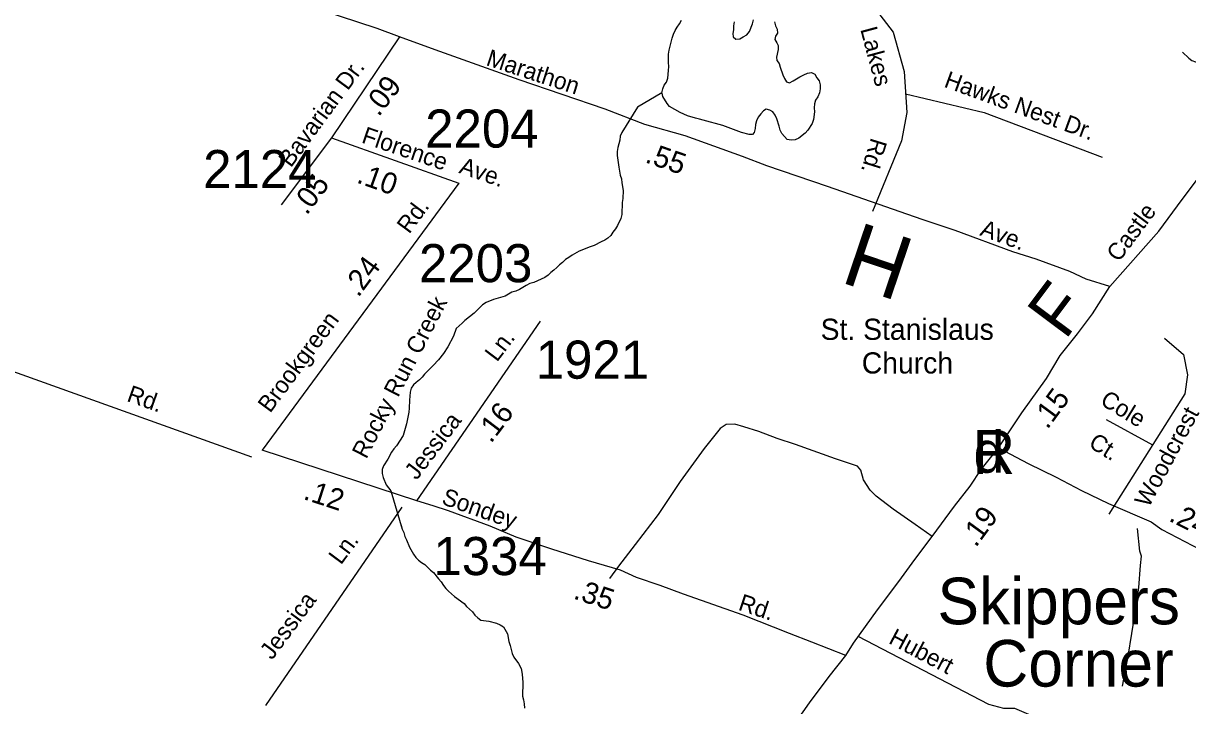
# Model space of a CAD drawing. Extents: x 1945482 to 2853149, y 66427 to 1015778.
# Drawn here: x 2326212 to 2330720, y 215722 to 218365 of the extents above; entities that cross this region are included whole.
import ezdxf

# ---------------------------------------------------------------- set-up
doc = ezdxf.new("R2010")
doc.units = 0
for name, color, linetype in [('Old_Level_10', 7, 'Continuous'), ('Old_Level_11', 7, 'Continuous'), ('Old_Level_17', 7, 'Continuous'), ('Old_Level_21', 7, 'Continuous'), ('Old_Level_22', 7, 'Continuous'), ('Old_Level_29', 7, 'Continuous'), ('Old_Level_32', 7, 'Continuous'), ('Old_Level_35', 7, 'Continuous'), ('Old_Level_59', 7, 'Continuous'), ('Old_Level_60', 7, 'Continuous'), ('Old_Level_7', 7, 'Continuous'), ('Old_Level_8', 7, 'Continuous'), ('Old_Level_9', 7, 'Continuous')]:
    doc.layers.add(name, color=color, linetype=linetype)

msp = doc.modelspace()

# ---------------------------------------------------------------- linework, layer by layer
at = {"layer": 'Old_Level_29'}
for points in [[(2330418.6, 217345.3), (2330607.9, 217560), (2330680.2, 217658.3), (2330791.6, 217806.1), (2330871.3, 217935.5), (2330898.5, 217986), (2330964.9, 218148.7), (2331111.3, 218519.6), (2331219.2, 218753.6), (2331300, 218943), (2331428.6, 219257.2), (2331517.2, 219458.8), (2331677.8, 219831.4)], [(2329987.6, 216721.4), (2330077.7, 216856.4), (2330173.1, 216989.6), (2330226.3, 217078.4), (2330292.9, 217162.7), (2330351.5, 217240.4), (2330418.6, 217345.3)], [(2329395.5, 215917.1), (2329425.5, 215964.6), (2329519.2, 216094.2), (2329601.2, 216203.7), (2329663.7, 216288.8), (2329730.2, 216377.8), (2329816.2, 216495.3), (2329877, 216572.3), (2329920.2, 216636.7), (2329987.6, 216721.4)], [(2327833.7, 213788.9), (2327920.6, 213916.5), (2328028.9, 214052.6), (2328061.9, 214104.8), (2328168.9, 214254.9), (2328247, 214364.2), (2328342.7, 214499.8), (2328475.7, 214672.2), (2328626.2, 214878.8), (2328723.8, 215010.5), (2328827.3, 215154.3), (2328919.3, 215271.9), (2329009.3, 215389.3), (2329091.3, 215504.8), (2329173.4, 215616.3), (2329255.3, 215733.6), (2329331.6, 215835.1), (2329395.5, 215917.1)]]:
    msp.add_lwpolyline(points, dxfattribs=at)
at = {"layer": 'Old_Level_32'}
for p, q in [((2327668.2, 218312), (2327405, 217921.8)), ((2327405, 217921.8), (2327210.2, 217661.7)), ((2327735.3, 216515.9), (2328214.2, 217211.8))]:
    msp.add_line(p, q, dxfattribs=at)
for points in [[(2327668.2, 218312), (2327582.2, 218344.2), (2327435.2, 218392.8), (2327112.2, 218505.1), (2326979.1, 218547.3), (2326763, 218630.7), (2326614.4, 218681.8), (2326299.4, 218795), (2326098.9, 218860.7), (2325952.5, 218909.5), (2325658.8, 219013.8), (2325465.8, 219089.3), (2325346, 219129.3), (2325200.5, 219182.5), (2325072.3, 219233.6), (2325032.3, 219244.7), (2324747, 219343.5)], [(2330418.6, 217345.3), (2330325.9, 217374.1), (2330263.8, 217403.7), (2330132.3, 217451.9), (2330042.6, 217479.5), (2329819.7, 217561.9), (2329691.6, 217605.3), (2329325.4, 217733.2), (2329090.8, 217813.1), (2328996.1, 217849.6), (2328774.5, 217928.9), (2328617.7, 217973.3), (2328463.9, 218032.5), (2328130.8, 218146.4), (2327805.6, 218261.9), (2327668.2, 218312)], [(2327405, 217921.8), (2327897.2, 217745.7)], [(2327897.2, 217745.7), (2327136.8, 216712.3)], [(2327735.3, 216515.9), (2327136.8, 216712.3)], [(2329987.6, 216721.4), (2330102.1, 216660.2), (2330210.8, 216606.9), (2330308.4, 216555.9), (2330412.7, 216504.8), (2330577.5, 216434.9), (2330619, 216405), (2330767.6, 216327.3), (2330954.4, 216237.6), (2331122.8, 216160.5)], [(2329395.5, 215917.1), (2329264.7, 215968.5), (2329178.2, 216002.5), (2328999.1, 216073.6), (2328767.4, 216153.9), (2328677.8, 216187.9), (2328585.2, 216218.8), (2328523.4, 216246.6), (2328399.8, 216283.7), (2328257.8, 216328), (2328119.8, 216375.4), (2328018.9, 216417.8), (2327858.3, 216477.6), (2327798.6, 216496.1), (2327735.3, 216515.9)]]:
    msp.add_lwpolyline(points, dxfattribs=at)
at = {"layer": 'Old_Level_35'}
for points in [[(2329144.1, 218650.3), (2329385.6, 218534.7), (2329480.1, 218461.1), (2329579.8, 218329.8), (2329621.8, 218177.5), (2329632.3, 218019.9), (2329611.3, 217909.6), (2329499.8, 217636.2)], [(2329627.5, 218091.8), (2329931.5, 218019.9), (2330388.2, 217846.5)], [(2327096.1, 216684.5), (2325452.9, 217273.6)], [(2330629.7, 217145.7), (2330703.2, 217082.7), (2330719, 217003.9), (2330708.5, 216930.3), (2330414, 216464.3)], [(2329730.2, 216377.8), (2329663.9, 216424.2), (2329579.6, 216482.9), (2329513.5, 216534.3), (2329490.6, 216557.4), (2329465, 216596.4), (2329453.5, 216633.9), (2329440.9, 216649.4), (2329355.7, 216678.1), (2329201.5, 216734), (2329130.5, 216757.2), (2329059.4, 216784.4), (2329000.7, 216802), (2328966.3, 216812.7), (2328932.3, 216811.3), (2328908.9, 216796.4), (2328848, 216718), (2328755, 216590.2), (2328670, 216462.8), (2328580.5, 216347.2), (2328515.9, 216262.7), (2328481.7, 216215.3)], [(2330404, 216830.5), (2330583.5, 216732.5)], [(2327150.1, 215722.7), (2327678.5, 216491.5)], [(2330467.1, 215797.9), (2330488.5, 215914.7), (2330517.5, 216089.9), (2330529.9, 216180.5), (2330536.6, 216264.8), (2330541.2, 216300.9), (2330534.4, 216320.7), (2330524.9, 216408.3)], [(2329949.9, 215726.6), (2329443.7, 215989.8)], [(2330532.6, 215467.8), (2330104.2, 215687.9), (2330050.2, 215711.1), (2330007.8, 215711.1), (2329949.9, 215726.6)]]:
    msp.add_lwpolyline(points, dxfattribs=at)
at = {"layer": 'Old_Level_59'}
for points in [[(2330699, 218252.4), (2330724, 218230.1), (2330736, 218220.9), (2330750, 218215), (2330765, 218213.7), (2330780, 218213.7), (2330794.7, 218216.6), (2330808.2, 218223.2), (2330823.5, 218227.4), (2330838, 218233.8), (2330853.5, 218234.1), (2331040.7, 218182.4)], [(2328684.2, 218095.8), (2328588.9, 218040.3), (2328529, 217941.9), (2328523, 217928.1), (2328521, 217912.8), (2328513.5, 217883.4), (2328511.2, 217867.9), (2328510.7, 217852.7), (2328517, 217807.1), (2328522.5, 217776.8), (2328527, 217761.9), (2328528.7, 217746.8), (2328533.7, 217717.1), (2328532.7, 217686.3), (2328530.2, 217670.8), (2328528.5, 217624.7), (2328525, 217609.4), (2328511.7, 217581.7), (2328504, 217568.7), (2328494.2, 217556.4), (2328486.5, 217542.7), (2328475.2, 217532.8), (2328463.5, 217524.8), (2328449, 217518.3), (2328421.5, 217504), (2328406, 217499.4), (2328363, 217482.3), (2328336, 217466.9), (2328324, 217458), (2328310.7, 217449.7), (2328299.7, 217439.1), (2328287.5, 217429.8), (2328277.2, 217418.6), (2328266, 217408.7), (2328253.7, 217399.9), (2328243, 217389.3), (2328230.7, 217380.1), (2328216, 217374.6), (2328188, 217361.6), (2328173.2, 217356.6), (2328159, 217349.3), (2328132.5, 217333.5), (2328118, 217327.8), (2328103, 217324.1), (2328090.5, 217315.3), (2328077, 217308.8), (2328032, 217295.2), (2328003.2, 217283.1), (2327990, 217275), (2327978.7, 217264.6), (2327957.7, 217242.8), (2327921.2, 217213.7), (2327910.5, 217203.1), (2327887, 217182.7), (2327877.5, 217153.8), (2327855.5, 217112.6), (2327838.7, 217085.9), (2327818.7, 217062.3), (2327798, 217039.8), (2327765.2, 217006.8), (2327756, 216995), (2327745.5, 216983.6), (2327733, 216974.4), (2327722, 216964.3), (2327713.2, 216951.8), (2327709.2, 216936.8), (2327706.5, 216905.9), (2327705.5, 216874.7), (2327704, 216859.4), (2327695.2, 216813.7), (2327682, 216768.8), (2327656.5, 216729.1), (2327646.5, 216716.8), (2327637.5, 216704), (2327622.7, 216676.8), (2327605.5, 216651.6), (2327600.5, 216637), (2327601.2, 216621.2), (2327604.7, 216606.1), (2327617, 216577.7), (2327634.5, 216554.6), (2327678.5, 216406.6)], [(2327674.5, 216421.2), (2327678.5, 216406.6), (2327684.2, 216392.5), (2327688.5, 216377.9), (2327695.2, 216364.4), (2327706.2, 216335.9), (2327722.2, 216309.6), (2327731, 216296.8), (2327741.2, 216285.7), (2327753.5, 216276.7), (2327766.5, 216269), (2327788, 216246.9), (2327800, 216237.6), (2327819.5, 216213.1), (2327829.7, 216201.6), (2327838, 216188.3), (2327847.2, 216176.2), (2327858, 216165.3), (2327881.5, 216145.9), (2327918, 216118), (2327927.7, 216106.6), (2327950.7, 216085.9), (2327959.2, 216073.5), (2327970.7, 216063.1), (2327983.5, 216054.2), (2328014.2, 216050.2), (2328043.2, 216041.8), (2328057.5, 216035.8), (2328070.5, 216027.6), (2328085.7, 216001.3), (2328091.5, 215971.1), (2328096.2, 215956.1), (2328104.5, 215924.9), (2328110.5, 215911), (2328128.2, 215885.7), (2328138.7, 215866.9), (2328143.2, 215844.1), (2328145.5, 215812.8), (2328144.2, 215760), (2328148.5, 215744.8), (2328151, 215729.3), (2328152.5, 215713.5)]]:
    msp.add_lwpolyline(points, dxfattribs=at)
at = {"layer": 'Old_Level_60'}
for points in [[(2328684.8, 218093.6), (2328684.2, 218095.8), (2328687, 218111.1), (2328692.2, 218125.4), (2328702, 218137.2), (2328706.7, 218151.8), (2328709.7, 218182.3), (2328710.2, 218197.9), (2328709, 218213.1), (2328710, 218244.6), (2328712.7, 218260.6), (2328723.7, 218307), (2328729, 218322.1), (2328735.5, 218336.8), (2328743.2, 218350.2), (2328752.5, 218362.6), (2328760, 218376.4)], [(2328963.5, 218370.3), (2328961.5, 218355.2), (2328960.5, 218339.9), (2328958, 218324.8), (2328960, 218312.5), (2328970.2, 218303.6), (2328985.2, 218305.2), (2328999, 218312.4), (2329013, 218320.6), (2329023.2, 218332.5), (2329034.5, 218362.5), (2329038, 218377.6)], [(2329120, 218371), (2329124, 218355.4), (2329130, 218341.5), (2329131.5, 218327), (2329123.5, 218314.3), (2329121.2, 218301.5), (2329129.5, 218288.8), (2329134, 218278.3), (2329133.5, 218262.8), (2329128, 218233.3), (2329129, 218220.6), (2329138.2, 218209.1), (2329142.2, 218194.6), (2329152, 218165.2), (2329158, 218151.3), (2329166.5, 218138.5), (2329177.5, 218134.7), (2329191.7, 218142.1), (2329218.5, 218158.1), (2329233, 218165.1), (2329247, 218171.4), (2329262.5, 218173.6), (2329276.5, 218167.5), (2329284, 218154), (2329293.2, 218141.6), (2329296.7, 218126.9), (2329296.7, 218110.4), (2329293.7, 218095), (2329287.2, 218080.4), (2329278.5, 218067.5)], [(2328843.7, 217989.4), (2328829.2, 217994.1), (2328814, 217997.7), (2328783.5, 218007), (2328754.5, 218018.8), (2328713.5, 218042.5), (2328703.7, 218054.7), (2328688, 218080.8), (2328684.8, 218093.6)], [(2329278.5, 218067.5), (2329274.5, 218052.7), (2329274, 218037.4), (2329274.5, 218022.1), (2329270.5, 217991.7), (2329265.7, 217977.1), (2329249.5, 217950.6), (2329238.7, 217939.4), (2329214, 217919.7), (2329200, 217913.4), (2329184.5, 217912.2), (2329169.5, 217915.1), (2329158, 217925.8), (2329148.5, 217937.7), (2329142.2, 217951.5), (2329138.5, 217966.2), (2329129.5, 217995.4), (2329122.5, 218009.4), (2329114, 218021.9), (2329101.7, 218028.9), (2329087, 218031.9), (2329077.5, 218025.8), (2329067.5, 218014.3), (2329057.2, 218001.7), (2329049.7, 217987.7), (2329045.7, 217972.9), (2329045, 217956.8), (2329041.5, 217941.9), (2329034.2, 217933.9), (2329022, 217934.4), (2328992.2, 217942.4), (2328919.2, 217968.6), (2328843.7, 217989.4)]]:
    msp.add_lwpolyline(points, dxfattribs=at)

# ---------------------------------------------------------------- texts
at = {"layer": 'Old_Level_10'}
for s, height, rotation, p in [('Lakes', 65.62, 284.9714, (2329451.6, 218341.9)), ('Hawks Nest Dr.', 65.617, 339.917, (2329772.5, 218119.8)), ('Rd.', 65.62, 252.7697, (2329494.4, 217924.5)), ('Rd.', 65.62, 340.4815, (2326608.7, 216903)), ('Cole', 65.62, 328.4453, (2330376.7, 216891.6)), ('Woodcrest', 65.62, 61.9778, (2330568.6, 216486.3)), ('Ct.', 65.62, 328.4453, (2330331.8, 216726.7)), ('Ln.', 65.62, 53.3231, (2327441.1, 216265)), ('Jessica', 65.62, 53.3231, (2327174.6, 215896.8)), ('Hubert', 65.62, 332.0172, (2329557.8, 215966.2))]:
    msp.add_text(s, height=height, rotation=rotation, dxfattribs=at).set_placement(p)
at = {"layer": 'Old_Level_11'}
for s, height, rotation, p in [('Marathon', 65.62, 341.8699, (2327999.5, 218203.4)), ('Bavarian Dr.', 65.617, 53.5854, (2327247.5, 217803.1)), ('Florence', 65.62, 341.1978, (2327517.5, 217903.7)), ('Ave.', 65.62, 341.1978, (2327894.9, 217786)), ('Rd.', 65.62, 53.3964, (2327705.4, 217546.3)), ('Ave.', 65.62, 339.9198, (2329911.6, 217544.6)), ('Brookgreen', 65.62, 53.3964, (2327167, 216852.7)), ('Ln.', 65.62, 52.7904, (2328045.3, 217050.4)), ('Jessica', 65.62, 52.7904, (2327734.4, 216593)), ('Sondey', 65.62, 340.6208, (2327827.4, 216504.5)), ('Rd.', 65.62, 341.6593, (2328976.1, 216094.4))]:
    msp.add_text(s, height=height, rotation=rotation, dxfattribs=at).set_placement(p)
at = {"layer": 'Old_Level_17'}
for s, rotation, p in [('.09', 52.7972, (2327587.5, 218000.1)), ('.55', 340.9017, (2328615.2, 217827.4)), ('.10', 340.3178, (2327498.2, 217749.1)), ('.05', 52.869, (2327308.7, 217618.9)), ('.24', 53.6537, (2327508.5, 217300.6)), ('.15', 53.6601, (2330176.3, 216789.6)), ('.16', 52.7904, (2328022.2, 216735.5)), ('.12', 341.835, (2327292.2, 216523.2)), ('.19', 53.726, (2329899.3, 216332.5)), ('.24', 333.2185, (2330642.7, 216440.1)), ('.35', 341.7164, (2328337.6, 216138.2))]:
    msp.add_text(s, height=82.02, rotation=rotation, dxfattribs=at).set_placement(p)
at = {"layer": 'Old_Level_21'}
msp.add_text('Rocky Run Creek', height=65.617, rotation=62.6982, dxfattribs=at).set_placement((2327539.3, 216674.9))
at = {"layer": 'Old_Level_22'}
for s, height, rotation, p in [('H', 246.1, 161.3522, (2329673.5, 217521.3)), ('F', 196.8, 53.2017, (2330244.7, 217134.5))]:
    msp.add_text(s, height=height, rotation=rotation, dxfattribs=at).set_placement(p)
for s, height, p in [('St. Stanislaus', 82.021, (2329298.4, 217139)), ('Church', 82.02, (2329457.8, 217008.7))]:
    msp.add_text(s, height=height, dxfattribs=at).set_placement(p)
at = {"layer": 'Old_Level_7'}
msp.add_text('Castle', height=65.62, rotation=53.3517, dxfattribs=at).set_placement((2330452.8, 217437))
at = {"layer": 'Old_Level_8'}
for s, p in [('2204', (2327767.5, 217883.3)), ('2124', (2326907.9, 217726.4)), ('2203', (2327743.4, 217362.1)), ('1921', (2328195.3, 216988.6)), ('1334', (2327799.2, 216228.1))]:
    msp.add_text(s, height=147.64, dxfattribs=at).set_placement(p)
at = {"layer": 'Old_Level_9'}
for s, height, p in [('d', 160.8, (2329890.3, 216624.4)), ('R', 170.6, (2329886.8, 216619.5)), ('Skippers', 180.45, (2329750.8, 216037.6)), ('Corner', 180.45, (2329928.2, 215796.5))]:
    msp.add_text(s, height=height, dxfattribs=at).set_placement(p)

doc.saveas('drawing.dxf')
